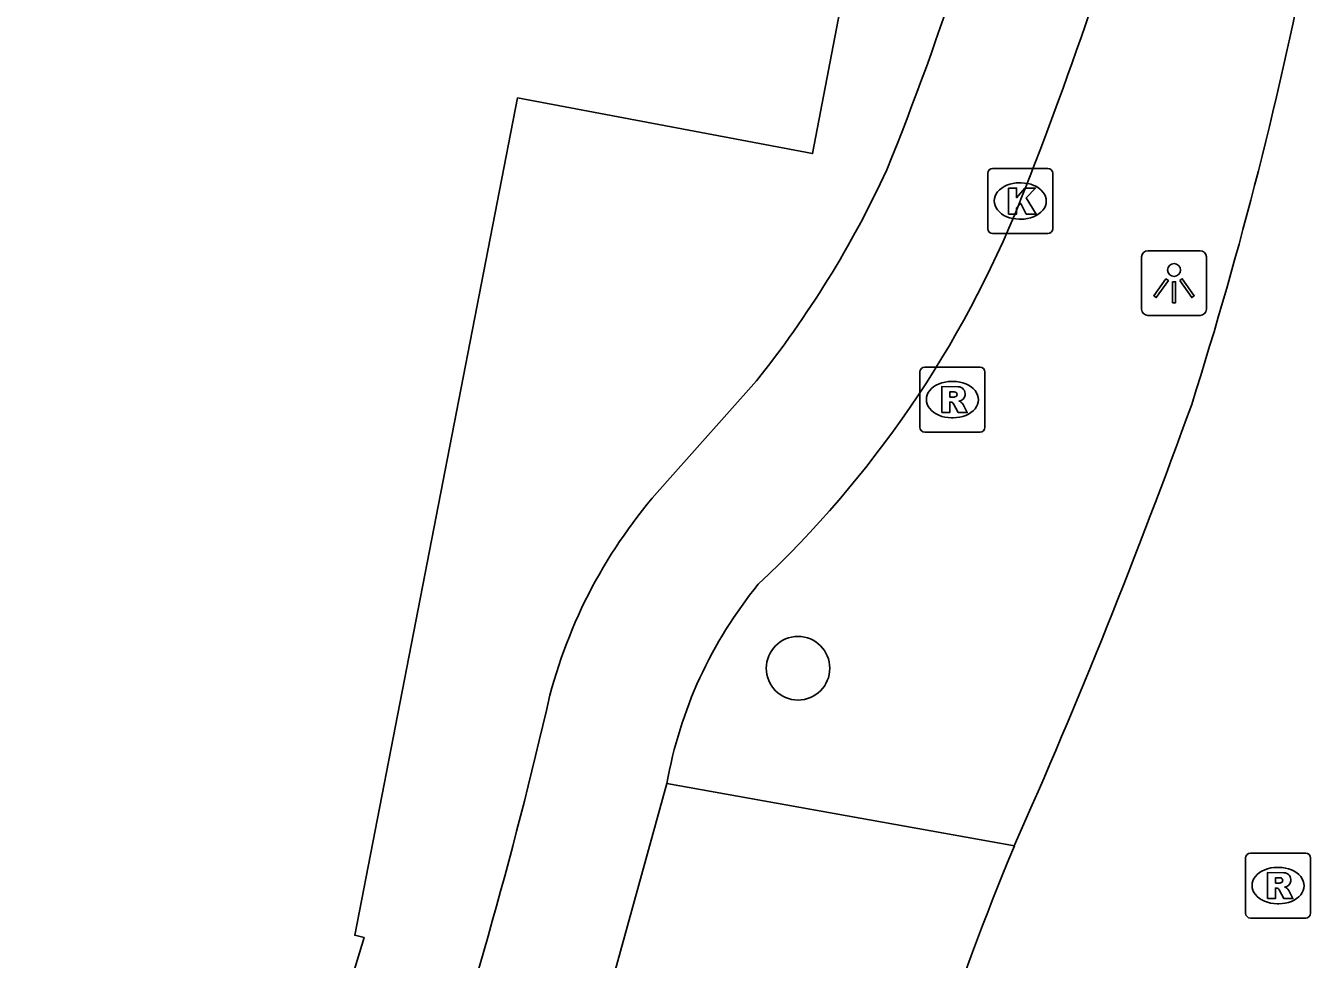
# Model space of a CAD drawing. Extents: x 161258 to 161838, y 380836 to 381727.
# Drawn here: x 161712.89 to 161732.67, y 381072.82 to 381087.19 of the extents above; entities that cross this region are included whole.
import ezdxf

# ---------------------------------------------------------------- set-up
doc = ezdxf.new("R2010")
doc.units = 0
for name, color, linetype in [('IMGEO_Boom', 7, 'Continuous'), ('IMGEO_Fietspad_open', 7, 'Continuous'), ('IMGEO_Kolk', 7, 'Continuous'), ('IMGEO_Lichtpunt', 7, 'Continuous'), ('IMGEO_Rijbaan_lokaal_open', 7, 'Continuous'), ('IMGEO_Rijbaan_regionaal_gesloten', 7, 'Continuous'), ('IMGEO_Rioolput', 7, 'Continuous'), ('IMGEO_Voetpad_open', 7, 'Continuous')]:
    doc.layers.add(name, color=color, linetype=linetype)

msp = doc.modelspace()

# ---------------------------------------------------------------- linework, layer by layer
at = {"layer": 'IMGEO_Boom'}
msp.add_circle((161724.772, 381077.298), 0.489, dxfattribs=at)
at = {"layer": 'IMGEO_Fietspad_open'}
msp.add_lwpolyline([(161724.131, 381081.722), (161722.764, 381080.183)], dxfattribs=at)
for centre, radius, start, end in [((161680.587, 381103.32), 49.109, 338.0568, 345.9954), ((161671.135, 381107.107), 61.376, 338.37739, 344.54984), ((161711.799, 381091.588), 15.793, 321.3381, 335.2207), ((161712.871, 381090.632), 16.506, 313.1499, 338.1535), ((161728.494, 381074.894), 7.798, 137.2906, 165.2212), ((161729.32, 381074.368), 6.667, 140.7069, 169.9945), ((161644.121, 381094.616), 78.853, 341.4361, 347.00395)]:
    msp.add_arc(centre, radius, start, end, dxfattribs=at)
at = {"layer": 'IMGEO_Kolk'}
for p, q in [((161727.691, 381084.064), (161727.691, 381084.916)), ((161727.766, 381084.99), (161728.618, 381084.99)), ((161728.692, 381084.916), (161728.692, 381084.064)), ((161728.179, 381084.77), (161728.204, 381084.77)), ((161728.202, 381084.21), (161728.177, 381084.21)), ((161728.618, 381083.99), (161727.766, 381083.99))]:
    msp.add_line(p, q, dxfattribs=at)
for points in [[(161727.691, 381084.064), (161727.691, 381084.916)], [(161727.766, 381084.99), (161728.618, 381084.99)], [(161728.692, 381084.916), (161728.692, 381084.064)], [(161728.012, 381084.69), (161728.135, 381084.69), (161728.135, 381084.539), (161728.265, 381084.69), (161728.429, 381084.69), (161728.283, 381084.539), (161728.436, 381084.29), (161728.284, 381084.29), (161728.199, 381084.454), (161728.135, 381084.387), (161728.135, 381084.29), (161728.012, 381084.29), (161728.012, 381084.69)], [(161728.618, 381083.99), (161727.766, 381083.99)]]:
    msp.add_lwpolyline(points, dxfattribs=at)
for centre, start, end in [((161727.768, 381084.914), 91.552, 178.448), ((161727.768, 381084.914), 91.552, 178.448), ((161728.616, 381084.914), 1.552, 88.448), ((161728.616, 381084.914), 1.552, 88.448), ((161727.768, 381084.066), 181.552, 268.448), ((161727.768, 381084.066), 181.552, 268.448), ((161728.616, 381084.066), 271.552, 358.448), ((161728.616, 381084.066), 271.552, 358.448)]:
    msp.add_arc(centre, 0.0765, start, end, dxfattribs=at)
for centre, major_axis, ratio, start_param, end_param in [((161728.178, 381084.49), (-0.387, 0.002), 0.722429, 4.712389, 7.853982), ((161728.203, 381084.49), (-0.39, 0.002), 0.717154, 1.570796, 4.712389)]:
    msp.add_ellipse(centre, major_axis=major_axis, ratio=ratio, start_param=start_param, end_param=end_param, dxfattribs=at)
at = {"layer": 'IMGEO_Lichtpunt'}
for p, q in [((161730.962, 381083.725), (161730.154, 381083.725)), ((161730.962, 381083.725), (161730.154, 381083.725)), ((161730.06, 381083.63), (161730.06, 381082.823)), ((161730.06, 381083.63), (161730.06, 381082.823)), ((161731.056, 381082.823), (161731.056, 381083.63)), ((161731.056, 381082.823), (161731.056, 381083.63)), ((161730.154, 381082.729), (161730.962, 381082.729)), ((161730.154, 381082.729), (161730.962, 381082.729))]:
    msp.add_line(p, q, dxfattribs=at)
for points in [[(161730.434, 381083.294), (161730.473, 381083.266), (161730.285, 381083.004), (161730.247, 381083.031), (161730.434, 381083.294)], [(161730.536, 381083.246), (161730.583, 381083.246), (161730.583, 381082.924), (161730.536, 381082.924), (161730.536, 381083.246)], [(161730.646, 381083.266), (161730.684, 381083.293), (161730.871, 381083.031), (161730.832, 381083.003), (161730.646, 381083.266)]]:
    msp.add_lwpolyline(points, dxfattribs=at)
msp.add_circle((161730.559, 381083.428), 0.0994, dxfattribs=at)
for centre, start, end in [((161730.154, 381083.63), 90, 180), ((161730.154, 381083.63), 90, 180), ((161730.962, 381083.63), 0, 90), ((161730.962, 381083.63), 0, 90), ((161730.154, 381082.823), 180, 270), ((161730.154, 381082.823), 180, 270), ((161730.962, 381082.823), 270, 0), ((161730.962, 381082.823), 270, 360)]:
    msp.add_arc(centre, 0.0946, start, end, dxfattribs=at)
at = {"layer": 'IMGEO_Rijbaan_lokaal_open'}
for points in [[(161720.898, 381068.805), (161722.754, 381075.526)], [(161728.101, 381074.565), (161722.754, 381075.526)]]:
    msp.add_lwpolyline(points, dxfattribs=at)
at = {"layer": 'IMGEO_Rijbaan_regionaal_gesloten'}
for centre, radius, start, end in [((161669.9, 381100.689), 63.923, 342.39952, 349.10419), ((161633.522, 381116.509), 103.462, 336.08334, 340.13949), ((161771.745, 381056.468), 47.247, 157.4791, 166.0168)]:
    msp.add_arc(centre, radius, start, end, dxfattribs=at)
at = {"layer": 'IMGEO_Rioolput'}
for p, q in [((161726.647, 381081.007), (161726.647, 381081.859)), ((161726.722, 381081.933), (161727.574, 381081.933)), ((161727.648, 381081.859), (161727.648, 381081.007)), ((161727.135, 381081.713), (161727.16, 381081.713)), ((161727.158, 381081.153), (161727.133, 381081.153)), ((161727.574, 381080.933), (161726.722, 381080.933)), ((161731.659, 381073.527), (161731.659, 381074.379)), ((161731.734, 381074.453), (161732.586, 381074.453)), ((161732.66, 381074.379), (161732.66, 381073.527)), ((161732.147, 381074.233), (161732.172, 381074.233)), ((161732.17, 381073.673), (161732.145, 381073.673)), ((161732.586, 381073.453), (161731.734, 381073.453))]:
    msp.add_line(p, q, dxfattribs=at)
for points in [[(161726.647, 381081.007), (161726.647, 381081.859)], [(161726.722, 381081.933), (161727.574, 381081.933)], [(161727.648, 381081.859), (161727.648, 381081.007)], [(161727.236, 381081.631), (161726.984, 381081.633), (161726.984, 381081.233)], [(161727.162, 381081.552), (161727.108, 381081.552), (161727.108, 381081.471)], [(161727.108, 381081.471), (161727.16, 381081.471)], [(161726.984, 381081.233), (161727.108, 381081.233), (161727.108, 381081.395), (161727.119, 381081.395)], [(161727.166, 381081.366), (161727.237, 381081.233), (161727.377, 381081.233), (161727.312, 381081.359)], [(161727.574, 381080.933), (161726.722, 381080.933)], [(161731.659, 381073.527), (161731.659, 381074.379)], [(161731.734, 381074.453), (161732.586, 381074.453)], [(161732.66, 381074.379), (161732.66, 381073.527)], [(161732.248, 381074.151), (161731.996, 381074.153), (161731.996, 381073.753)], [(161732.174, 381074.072), (161732.12, 381074.072), (161732.12, 381073.991)], [(161732.12, 381073.991), (161732.172, 381073.991)], [(161731.996, 381073.753), (161732.12, 381073.753), (161732.12, 381073.915), (161732.131, 381073.915)], [(161732.178, 381073.886), (161732.249, 381073.753), (161732.389, 381073.753), (161732.324, 381073.879)], [(161732.586, 381073.453), (161731.734, 381073.453)]]:
    msp.add_lwpolyline(points, dxfattribs=at)
for centre, radius, start, end in [((161726.724, 381081.857), 0.0765, 91.552, 178.448), ((161726.724, 381081.857), 0.0765, 91.552, 178.448), ((161727.572, 381081.857), 0.0765, 1.552, 88.448), ((161727.572, 381081.857), 0.0765, 1.552, 88.448), ((161727.144, 381081.66), 0.19, 274.7715, 282.9687), ((161727.168, 381081.456), 0.0964, 77.0061, 93.1865), ((161727.182, 381081.513), 0.0378, 276.6634, 79.6772), ((161727.235, 381081.521), 0.109, 350.3612, 89.416), ((161727.233, 381081.521), 0.112, 277.5842, 350.9817), ((161727.118, 381081.342), 0.0533, 26.0293, 88.6989), ((161727.217, 381081.306), 0.108, 29.5134, 73.7905), ((161726.724, 381081.009), 0.0765, 181.552, 268.448), ((161726.724, 381081.009), 0.0765, 181.552, 268.448), ((161727.572, 381081.009), 0.0765, 271.552, 358.448), ((161727.572, 381081.009), 0.0765, 271.552, 358.448), ((161731.736, 381074.377), 0.0765, 91.552, 178.448), ((161731.736, 381074.377), 0.0765, 91.552, 178.448), ((161732.584, 381074.377), 0.0765, 1.552, 88.448), ((161732.584, 381074.377), 0.0765, 1.552, 88.448), ((161732.247, 381074.041), 0.109, 350.3612, 89.416), ((161732.156, 381074.18), 0.19, 274.7715, 282.9687), ((161732.18, 381073.976), 0.0964, 77.0061, 93.1865), ((161732.194, 381074.033), 0.0378, 276.6634, 79.6772), ((161732.245, 381074.041), 0.112, 277.5842, 350.9817), ((161732.13, 381073.862), 0.0533, 26.0293, 88.6989), ((161732.229, 381073.826), 0.108, 29.5134, 73.7905), ((161731.736, 381073.529), 0.0765, 181.552, 268.448), ((161731.736, 381073.529), 0.0765, 181.552, 268.448), ((161732.584, 381073.529), 0.0765, 271.552, 358.448), ((161732.584, 381073.529), 0.0765, 271.552, 358.448)]:
    msp.add_arc(centre, radius, start, end, dxfattribs=at)
for centre, major_axis, ratio, start_param, end_param in [((161727.134, 381081.433), (-0.387, 0.002), 0.722429, 4.712389, 7.853982), ((161727.159, 381081.433), (-0.39, 0.002), 0.717154, 1.570796, 4.712389), ((161732.146, 381073.953), (-0.387, 0.002), 0.722429, 4.712389, 7.853982), ((161732.171, 381073.953), (-0.39, 0.002), 0.717154, 1.570796, 4.712389)]:
    msp.add_ellipse(centre, major_axis=major_axis, ratio=ratio, start_param=start_param, end_param=end_param, dxfattribs=at)
at = {"layer": 'IMGEO_Voetpad_open'}
msp.add_lwpolyline([(161730.949, 381139.425), (161727.413, 381121.716), (161731.644, 381120.893), (161729.527, 381109.474), (161727.597, 381098.784), (161727.016, 381095.753), (161724.997, 381085.219), (161720.455, 381086.078), (161717.949, 381073.189), (161718.093, 381073.156), (161712.712, 381055.485)], dxfattribs=at)

doc.saveas('drawing.dxf')
